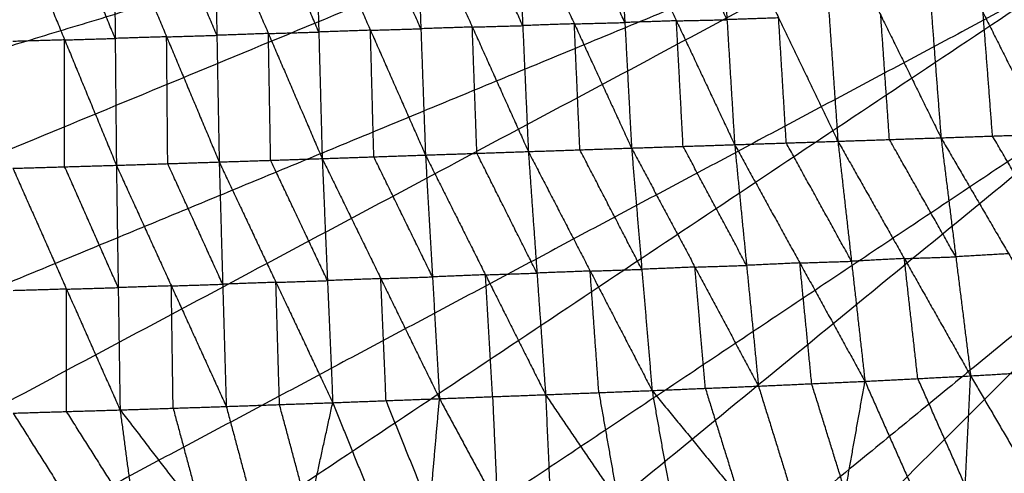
# Model space of a CAD drawing. Header units: millimetres. Extents: x -106 to 110, y -96 to 120.
# Tile 552 of 656: x -20.27 to -9.82, y -0.68 to 4.14. Entities that reach past the tile are written whole.
import ezdxf

# ---------------------------------------------------------------- set-up
doc = ezdxf.new("R2010")
doc.units = ezdxf.units.MM
doc.header["$MEASUREMENT"] = 0
doc.layers.add('Default', color=7, linetype='Continuous', true_color=0x000000)

msp = doc.modelspace()

# ---------------------------------------------------------------- linework, layer by layer
at = {"layer": 'Default'}
for points in [[(-22.807, 1.755, 3.749), (-10.494, 6.855, 3.735), (1.819, 11.955, 3.722)], [(-21.688, -0.61, 3.749), (-9.935, 5.673, 3.735), (1.819, 11.955, 3.722)], [(-20.344, -2.853, 3.749), (-9.262, 4.551, 3.735), (1.819, 11.955, 3.722)], [(-18.785, -4.954, 3.749), (-8.483, 3.501, 3.735), (1.819, 11.955, 3.722)], [(-17.029, -6.893, 3.749), (-7.605, 2.531, 3.735), (1.819, 11.955, 3.722)], [(-15.091, -8.649, 3.749), (-6.636, 1.653, 3.735), (1.819, 11.955, 3.722)], [(-12.99, -10.207, 3.749), (-5.585, 0.874, 3.735), (1.819, 11.955, 3.722)], [(-10.746, -11.552, 3.749), (-4.463, 0.202, 3.735), (1.819, 11.955, 3.722)], [(-10.494, 6.855, 3.735), (-16.871, 4.921, 3.742), (-23.247, 2.986, 3.749)], [(-9.935, 5.673, 3.735), (-16.091, 3.123, 3.742), (-22.248, 0.573, 3.749)], [(-13.921, 5.443, -3.147), (-13.85, 4.109, -2.992), (-13.779, 2.775, -2.837)], [(-13.921, 5.443, -3.147), (-13.303, 4.127, -2.988), (-12.685, 2.811, -2.83)], [(-12.766, 4.139, -2.985), (-13.075, 4.797, -3.064), (-13.384, 5.456, -3.143)], [(-12.848, 5.468, -3.14), (-12.766, 4.139, -2.985), (-12.685, 2.811, -2.83)], [(-12.848, 5.468, -3.14), (-12.218, 4.158, -2.977), (-11.589, 2.847, -2.814)], [(-11.773, 5.488, -3.124), (-11.681, 4.168, -2.969), (-11.589, 2.847, -2.814)], [(-11.773, 5.488, -3.124), (-11.134, 4.186, -2.955), (-10.495, 2.884, -2.786)], [(-10.695, 5.502, -3.095), (-10.595, 4.193, -2.94), (-10.495, 2.884, -2.786)], [(-10.695, 5.502, -3.095), (-10.048, 4.211, -2.92), (-9.4, 2.921, -2.745)], [(-17.098, 4.008, -2.983), (-17.384, 4.672, -3.058), (-17.669, 5.336, -3.133)], [(-17.134, 5.353, -3.136), (-17.098, 4.008, -2.983), (-17.062, 2.663, -2.831)], [(-17.134, 5.353, -3.136), (-16.55, 4.027, -2.986), (-15.966, 2.701, -2.836)], [(-16.015, 4.043, -2.989), (-16.307, 4.706, -3.064), (-16.599, 5.369, -3.139)], [(-16.063, 5.385, -3.142), (-16.015, 4.043, -2.989), (-15.966, 2.701, -2.836)], [(-16.063, 5.385, -3.142), (-15.469, 4.061, -2.99), (-14.874, 2.738, -2.839)], [(-14.934, 4.076, -2.993), (-15.231, 4.738, -3.069), (-15.528, 5.4, -3.144)], [(-14.993, 5.415, -3.147), (-14.934, 4.076, -2.993), (-14.874, 2.738, -2.839)], [(-14.993, 5.415, -3.147), (-14.386, 4.095, -2.992), (-13.779, 2.775, -2.837)], [(-13.85, 4.109, -2.992), (-14.154, 4.769, -3.069), (-14.457, 5.429, -3.147)], [(-20.344, 5.257, -3.125), (-19.795, 3.924, -2.973), (-19.246, 2.592, -2.822)], [(-19.259, 3.94, -2.973), (-19.533, 4.606, -3.049), (-19.808, 5.272, -3.125)], [(-19.271, 5.288, -3.125), (-19.259, 3.94, -2.973), (-19.246, 2.592, -2.822)], [(-19.271, 5.288, -3.125), (-18.713, 3.957, -2.975), (-18.155, 2.627, -2.826)], [(-18.18, 3.973, -2.978), (-18.459, 4.639, -3.052), (-18.738, 5.304, -3.127)], [(-18.204, 5.32, -3.129), (-18.18, 3.973, -2.978), (-18.155, 2.627, -2.826)], [(-18.204, 5.32, -3.129), (-17.633, 3.992, -2.98), (-17.062, 2.663, -2.831)], [(-9.262, 4.551, 3.735), (-15.139, 1.41, 3.742), (-21.016, -1.732, 3.749)], [(-11.042, 2.866, -2.8), (-11.088, 3.526, -2.877), (-11.134, 4.186, -2.955)], [(-9.948, 2.903, -2.766), (-9.998, 3.557, -2.843), (-10.048, 4.211, -2.92)], [(-15.469, 4.061, -2.99), (-15.201, 4.069, -2.992), (-14.934, 4.076, -2.993)], [(-14.386, 4.095, -2.992), (-14.66, 4.086, -2.992), (-14.934, 4.076, -2.993)], [(-14.386, 4.095, -2.992), (-14.118, 4.102, -2.992), (-13.85, 4.109, -2.992)], [(-14.327, 2.756, -2.838), (-14.357, 3.426, -2.915), (-14.386, 4.095, -2.992)], [(-13.303, 4.127, -2.988), (-13.576, 4.118, -2.99), (-13.85, 4.109, -2.992)], [(-13.303, 4.127, -2.988), (-13.034, 4.133, -2.986), (-12.766, 4.139, -2.985)], [(-13.232, 2.793, -2.833), (-13.267, 3.46, -2.911), (-13.303, 4.127, -2.988)], [(-12.218, 4.158, -2.977), (-12.492, 4.149, -2.981), (-12.766, 4.139, -2.985)], [(-12.137, 2.829, -2.822), (-12.177, 3.493, -2.899), (-12.218, 4.158, -2.977)], [(-18.713, 3.957, -2.975), (-18.447, 3.965, -2.976), (-18.18, 3.973, -2.978)], [(-17.633, 3.992, -2.98), (-17.906, 3.982, -2.979), (-18.18, 3.973, -2.978)], [(-17.633, 3.992, -2.98), (-17.366, 4, -2.982), (-17.098, 4.008, -2.983)], [(-17.609, 2.645, -2.828), (-17.621, 3.318, -2.904), (-17.633, 3.992, -2.98)], [(-16.55, 4.027, -2.986), (-16.824, 4.017, -2.985), (-17.098, 4.008, -2.983)], [(-16.55, 4.027, -2.986), (-16.283, 4.035, -2.988), (-16.015, 4.043, -2.989)], [(-16.514, 2.682, -2.833), (-16.532, 3.354, -2.91), (-16.55, 4.027, -2.986)], [(-15.469, 4.061, -2.99), (-15.742, 4.052, -2.99), (-16.015, 4.043, -2.989)], [(-15.42, 2.719, -2.837), (-15.445, 3.39, -2.914), (-15.469, 4.061, -2.99)], [(-19.795, 3.924, -2.973), (-20.07, 3.916, -2.973), (-20.344, 3.908, -2.973)], [(-19.795, 3.924, -2.973), (-19.527, 3.932, -2.973), (-19.259, 3.94, -2.973)], [(-19.795, 2.576, -2.822), (-19.795, 3.25, -2.897), (-19.795, 3.924, -2.973)], [(-18.713, 3.957, -2.975), (-18.986, 3.949, -2.974), (-19.259, 3.94, -2.973)], [(-18.701, 2.609, -2.824), (-18.707, 3.283, -2.899), (-18.713, 3.957, -2.975)], [(-8.483, 3.501, 3.735), (-14.024, -0.202, 3.742), (-19.564, -3.904, 3.749)], [(-12.685, 2.811, -2.83), (-12.137, 2.829, -2.822), (-11.589, 2.847, -2.814)], [(-11.445, 1.572, -2.313), (-11.791, 2.201, -2.568), (-12.137, 2.829, -2.822)], [(-11.589, 2.847, -2.814), (-11.042, 2.866, -2.8), (-10.495, 2.884, -2.786)], [(-11.589, 2.847, -2.814), (-11.445, 1.572, -2.313), (-11.302, 0.296, -1.813)], [(-11.589, 2.847, -2.814), (-10.884, 1.601, -2.303), (-10.18, 0.354, -1.793)], [(-10.338, 1.619, -2.29), (-10.69, 2.242, -2.545), (-11.042, 2.866, -2.8)], [(-10.495, 2.884, -2.786), (-9.948, 2.903, -2.766), (-9.4, 2.921, -2.745)], [(-10.495, 2.884, -2.786), (-10.338, 1.619, -2.29), (-10.18, 0.354, -1.793)], [(-10.495, 2.884, -2.786), (-9.777, 1.652, -2.275), (-9.059, 0.421, -1.765)], [(-9.23, 1.671, -2.255), (-9.589, 2.287, -2.51), (-9.948, 2.903, -2.766)], [(-15.966, 2.701, -2.836), (-15.42, 2.719, -2.837), (-14.874, 2.738, -2.839)], [(-14.783, 1.446, -2.337), (-15.102, 2.083, -2.587), (-15.42, 2.719, -2.837)], [(-14.874, 2.738, -2.839), (-14.327, 2.756, -2.838), (-13.779, 2.775, -2.837)], [(-14.874, 2.738, -2.839), (-14.783, 1.446, -2.337), (-14.691, 0.154, -1.835)], [(-14.874, 2.738, -2.839), (-14.218, 1.468, -2.336), (-13.561, 0.198, -1.833)], [(-13.67, 1.486, -2.335), (-13.998, 2.121, -2.586), (-14.327, 2.756, -2.838)], [(-13.779, 2.775, -2.837), (-13.232, 2.793, -2.833), (-12.685, 2.811, -2.83)], [(-13.779, 2.775, -2.837), (-13.67, 1.486, -2.335), (-13.561, 0.198, -1.833)], [(-13.779, 2.775, -2.837), (-13.106, 1.51, -2.332), (-12.432, 0.245, -1.826)], [(-12.558, 1.528, -2.328), (-12.895, 2.16, -2.581), (-13.232, 2.793, -2.833)], [(-12.685, 2.811, -2.83), (-12.558, 1.528, -2.328), (-12.432, 0.245, -1.826)], [(-12.685, 2.811, -2.83), (-11.993, 1.554, -2.322), (-11.302, 0.296, -1.813)], [(-19.246, 2.592, -2.822), (-18.701, 2.609, -2.824), (-18.155, 2.627, -2.826)], [(-18.155, 2.627, -2.826), (-17.609, 2.645, -2.828), (-17.062, 2.663, -2.831)], [(-18.155, 2.627, -2.826), (-18.118, 1.328, -2.328), (-18.08, 0.029, -1.83)], [(-18.155, 2.627, -2.826), (-17.553, 1.348, -2.329), (-16.95, 0.069, -1.833)], [(-17.006, 1.366, -2.332), (-17.308, 2.006, -2.58), (-17.609, 2.645, -2.828)], [(-17.062, 2.663, -2.831), (-16.514, 2.682, -2.833), (-15.966, 2.701, -2.836)], [(-17.062, 2.663, -2.831), (-17.006, 1.366, -2.332), (-16.95, 0.069, -1.833)], [(-17.062, 2.663, -2.831), (-16.44, 1.387, -2.333), (-15.817, 0.112, -1.835)], [(-15.892, 1.406, -2.335), (-16.203, 2.044, -2.584), (-16.514, 2.682, -2.833)], [(-15.966, 2.701, -2.836), (-15.892, 1.406, -2.335), (-15.817, 0.112, -1.835)], [(-15.966, 2.701, -2.836), (-15.329, 1.428, -2.336), (-14.691, 0.154, -1.835)], [(-20.344, 2.56, -2.821), (-19.795, 2.576, -2.822), (-19.246, 2.592, -2.822)], [(-20.344, 2.56, -2.821), (-19.776, 1.276, -2.324), (-19.207, -0.008, -1.827)], [(-19.227, 1.292, -2.324), (-19.511, 1.934, -2.573), (-19.795, 2.576, -2.822)], [(-19.246, 2.592, -2.822), (-19.227, 1.292, -2.324), (-19.207, -0.008, -1.827)], [(-19.246, 2.592, -2.822), (-18.663, 1.31, -2.326), (-18.08, 0.029, -1.83)], [(-18.118, 1.328, -2.328), (-18.409, 1.968, -2.576), (-18.701, 2.609, -2.824)], [(-7.605, 2.531, 3.735), (-12.756, -1.696, 3.742), (-17.907, -5.923, 3.749)], [(-6.636, 1.653, 3.735), (-11.348, -3.059, 3.742), (-16.06, -7.771, 3.749)], [(-11.993, 1.554, -2.322), (-11.719, 1.563, -2.317), (-11.445, 1.572, -2.313)], [(-10.884, 1.601, -2.303), (-11.165, 1.586, -2.308), (-11.445, 1.572, -2.313)], [(-10.884, 1.601, -2.303), (-10.611, 1.61, -2.297), (-10.338, 1.619, -2.29)], [(-10.741, 0.325, -1.803), (-10.813, 0.963, -2.053), (-10.884, 1.601, -2.303)], [(-9.777, 1.652, -2.275), (-10.057, 1.636, -2.282), (-10.338, 1.619, -2.29)], [(-14.218, 1.468, -2.336), (-14.5, 1.457, -2.336), (-14.783, 1.446, -2.337)], [(-14.218, 1.468, -2.336), (-13.944, 1.477, -2.335), (-13.67, 1.486, -2.335)], [(-14.126, 0.176, -1.834), (-14.172, 0.822, -2.085), (-14.218, 1.468, -2.336)], [(-13.106, 1.51, -2.332), (-13.388, 1.498, -2.333), (-13.67, 1.486, -2.335)], [(-13.106, 1.51, -2.332), (-12.832, 1.519, -2.33), (-12.558, 1.528, -2.328)], [(-12.996, 0.222, -1.829), (-13.051, 0.866, -2.08), (-13.106, 1.51, -2.332)], [(-11.993, 1.554, -2.322), (-12.276, 1.541, -2.325), (-12.558, 1.528, -2.328)], [(-11.867, 0.271, -1.82), (-11.93, 0.912, -2.071), (-11.993, 1.554, -2.322)], [(-17.553, 1.348, -2.329), (-17.28, 1.357, -2.33), (-17.006, 1.366, -2.332)], [(-16.44, 1.387, -2.333), (-16.723, 1.377, -2.332), (-17.006, 1.366, -2.332)], [(-16.44, 1.387, -2.333), (-16.166, 1.397, -2.334), (-15.892, 1.406, -2.335)], [(-16.384, 0.091, -1.834), (-16.412, 0.739, -2.083), (-16.44, 1.387, -2.333)], [(-15.329, 1.428, -2.336), (-15.61, 1.417, -2.336), (-15.892, 1.406, -2.335)], [(-15.329, 1.428, -2.336), (-15.056, 1.437, -2.336), (-14.783, 1.446, -2.337)], [(-15.254, 0.133, -1.835), (-15.291, 0.78, -2.085), (-15.329, 1.428, -2.336)], [(-19.776, 1.276, -2.324), (-20.059, 1.267, -2.324), (-20.343, 1.259, -2.324)], [(-19.776, 1.276, -2.324), (-19.501, 1.284, -2.324), (-19.227, 1.292, -2.324)], [(-19.775, -0.025, -1.827), (-19.775, 0.625, -2.075), (-19.776, 1.276, -2.324)], [(-18.663, 1.31, -2.326), (-18.945, 1.301, -2.325), (-19.227, 1.292, -2.324)], [(-18.663, 1.31, -2.326), (-18.39, 1.319, -2.327), (-18.118, 1.328, -2.328)], [(-18.644, 0.01, -1.828), (-18.653, 0.66, -2.077), (-18.663, 1.31, -2.326)], [(-17.553, 1.348, -2.329), (-17.835, 1.338, -2.328), (-18.118, 1.328, -2.328)], [(-17.515, 0.049, -1.831), (-17.534, 0.699, -2.08), (-17.553, 1.348, -2.329)], [(-5.585, 0.874, 3.735), (-9.813, -4.277, 3.742), (-14.04, -9.428, 3.749)], [(-10.18, 0.354, -1.793), (-9.62, 0.388, -1.779), (-9.059, 0.421, -1.765)], [(-11.302, 0.296, -1.813), (-10.741, 0.325, -1.803), (-10.18, 0.354, -1.793)], [(-10.238, -0.811, -0.893), (-10.489, -0.243, -1.348), (-10.741, 0.325, -1.803)], [(-10.295, -1.977, 0.007), (-10.238, -0.811, -0.893), (-10.18, 0.354, -1.793)], [(-10.18, 0.354, -1.793), (-9.53, -0.762, -0.894), (-8.88, -1.877, 0.005)], [(-13.561, 0.198, -1.833), (-12.996, 0.222, -1.829), (-12.432, 0.245, -1.826)], [(-12.996, 0.222, -1.829), (-12.818, -0.353, -1.371), (-12.64, -0.928, -0.912)], [(-12.432, 0.245, -1.826), (-11.867, 0.271, -1.82), (-11.302, 0.296, -1.813)], [(-12.432, 0.245, -1.826), (-12.076, -0.905, -0.909), (-11.72, -2.055, 0.008)], [(-11.511, -0.879, -0.903), (-11.689, -0.304, -1.361), (-11.867, 0.271, -1.82)], [(-11.72, -2.055, 0.008), (-11.511, -0.879, -0.903), (-11.302, 0.296, -1.813)], [(-11.302, 0.296, -1.813), (-10.798, -0.84, -0.903), (-10.295, -1.977, 0.007)], [(-16.95, 0.069, -1.833), (-16.384, 0.091, -1.834), (-15.817, 0.112, -1.835)], [(-16.023, -2.227, 0.013), (-15.92, -1.058, -0.911), (-15.817, 0.112, -1.835)], [(-15.817, 0.112, -1.835), (-15.254, 0.133, -1.835), (-14.691, 0.154, -1.835)], [(-15.817, 0.112, -1.835), (-15.202, -1.031, -0.912), (-14.586, -2.174, 0.011)], [(-15.254, 0.133, -1.835), (-15.228, -0.449, -1.374), (-15.202, -1.031, -0.912)], [(-14.691, 0.154, -1.835), (-14.126, 0.176, -1.834), (-13.561, 0.198, -1.833)], [(-14.691, 0.154, -1.835), (-14.639, -1.01, -0.912), (-14.586, -2.174, 0.011)], [(-14.691, 0.154, -1.835), (-13.922, -0.982, -0.913), (-13.153, -2.119, 0.009)], [(-14.126, 0.176, -1.834), (-14.024, -0.403, -1.374), (-13.922, -0.982, -0.913)], [(-13.561, 0.198, -1.833), (-13.357, -0.96, -0.912), (-13.153, -2.119, 0.009)], [(-13.561, 0.198, -1.833), (-12.64, -0.928, -0.912), (-11.72, -2.055, 0.008)], [(-4.463, 0.202, 3.735), (-8.166, -5.339, 3.742), (-11.868, -10.88, 3.749)], [(-19.207, -0.008, -1.827), (-18.644, 0.01, -1.828), (-18.08, 0.029, -1.83)], [(-18.644, 0.01, -1.828), (-18.489, -0.567, -1.367), (-18.334, -1.144, -0.906)], [(-18.08, 0.029, -1.83), (-17.515, 0.049, -1.831), (-16.95, 0.069, -1.833)], [(-18.08, 0.029, -1.83), (-17.771, -1.125, -0.907), (-17.461, -2.279, 0.015)], [(-17.206, -1.105, -0.909), (-17.36, -0.528, -1.37), (-17.515, 0.049, -1.831)], [(-17.461, -2.279, 0.015), (-17.206, -1.105, -0.909), (-16.95, 0.069, -1.833)], [(-16.95, 0.069, -1.833), (-16.487, -1.079, -0.91), (-16.023, -2.227, 0.013)], [(-15.92, -1.058, -0.911), (-16.152, -0.484, -1.372), (-16.384, 0.091, -1.834)], [(-20.342, -0.042, -1.826), (-19.775, -0.025, -1.827), (-19.207, -0.008, -1.827)], [(-20.342, -0.042, -1.826), (-19.62, -1.185, -0.904), (-18.899, -2.329, 0.017)], [(-19.053, -1.168, -0.905), (-19.414, -0.597, -1.366), (-19.775, -0.025, -1.827)], [(-19.207, -0.008, -1.827), (-19.053, -1.168, -0.905), (-18.899, -2.329, 0.017)], [(-19.207, -0.008, -1.827), (-18.334, -1.144, -0.906), (-17.461, -2.279, 0.015)]]:
    msp.add_open_spline(points, degree=2, dxfattribs=at)

doc.saveas('drawing.dxf')
